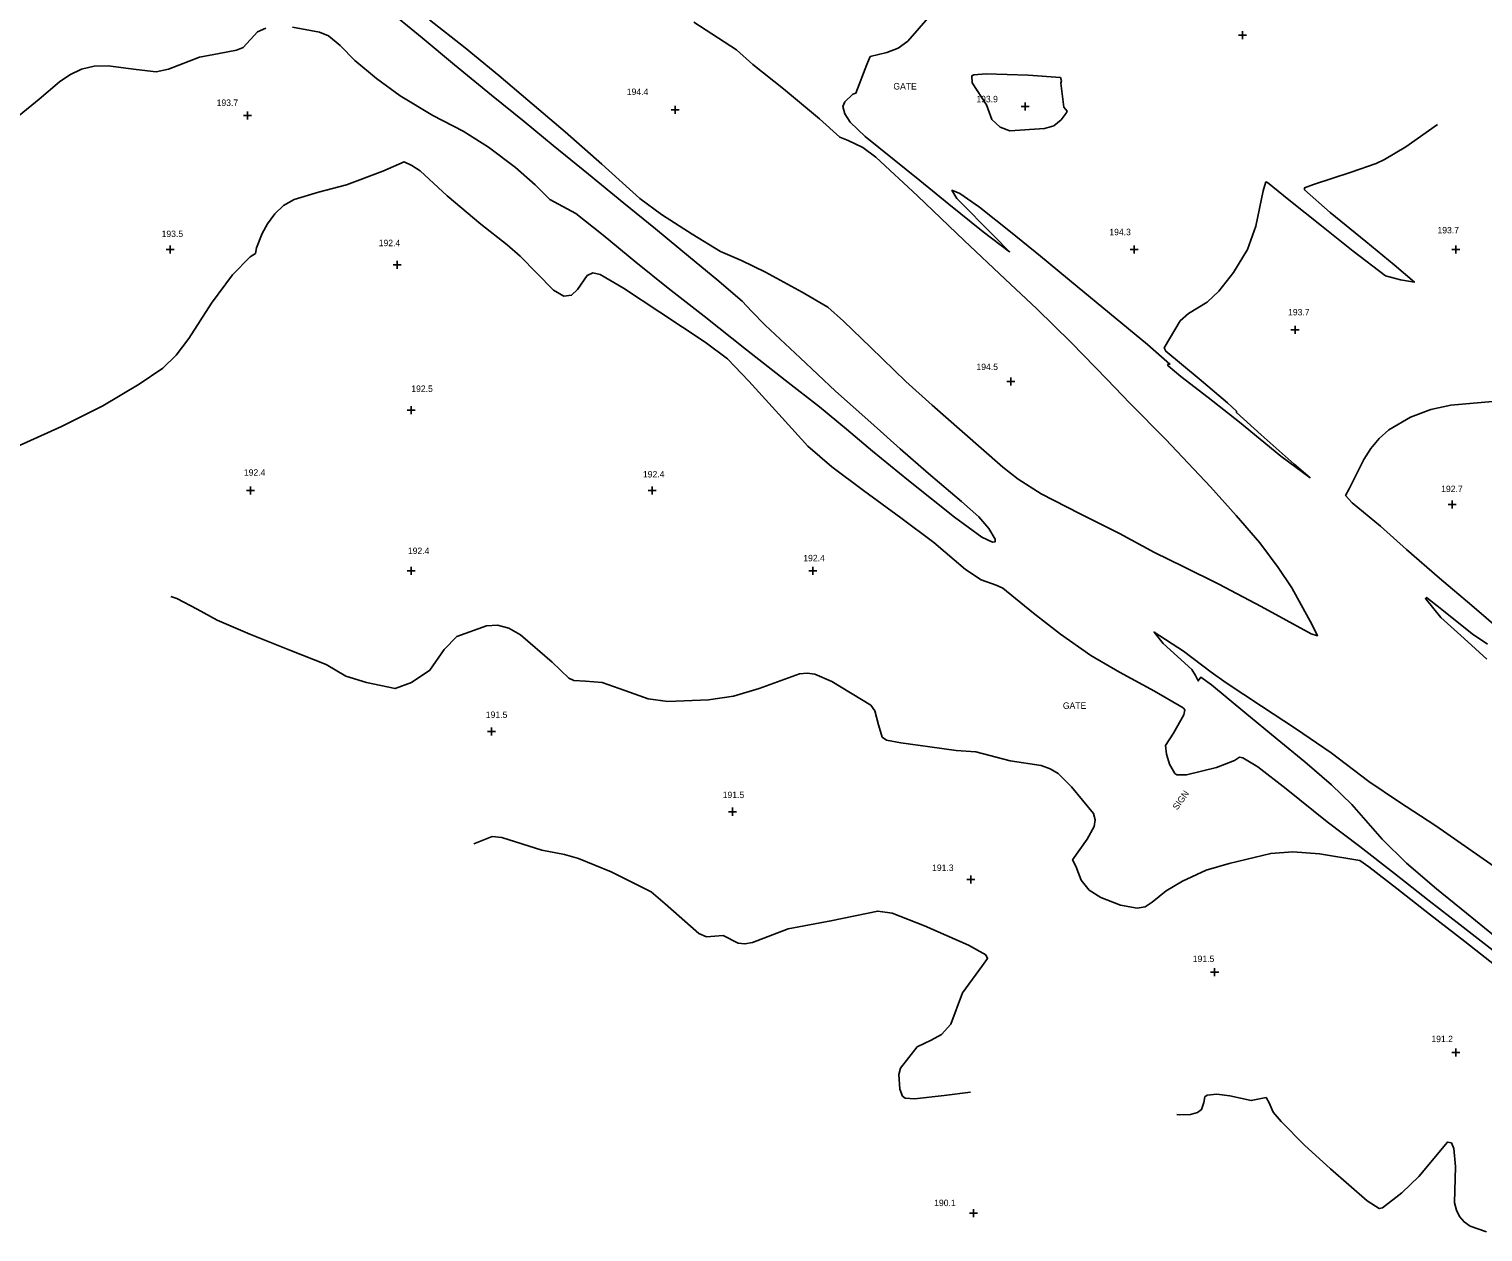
# Model space of a CAD drawing. Extents: x 1475150 to 2003689, y 770235 to 1112803.
# Drawn here: x 1994506.1 to 1994958.5, y 777144.2 to 777518.6 of the extents above; entities that cross this region are included whole.
import ezdxf

# ---------------------------------------------------------------- set-up
doc = ezdxf.new("R2010")
doc.units = 0
for name, color, linetype in [('RD_DTM_Minor1', 7, 'Continuous'), ('RD_DTM_Spot_Elev', 7, 'Continuous'), ('RD_TX_Misc1', 7, 'Continuous')]:
    doc.layers.add(name, color=color, linetype=linetype)

msp = doc.modelspace()

# ---------------------------------------------------------------- linework, layer by layer
at = {"layer": 'RD_DTM_Minor1'}
for points in [[(1994588.04, 777519.22), (1994596.47, 777517.64), (1994599.24, 777516.5), (1994602.92, 777513.45), (1994607.51, 777508.86), (1994614.26, 777503.17), (1994621.57, 777497.82), (1994631.71, 777491.73), (1994641.21, 777486.78), (1994649.03, 777481.8), (1994657.45, 777475.51), (1994663.57, 777470.09), (1994668.14, 777465.55), (1994676.21, 777461.14), (1994684.75, 777454.45), (1994694.93, 777446), (1994705.01, 777437.96), (1994716.18, 777429.23), (1994729.34, 777418.79), (1994741.33, 777409.28), (1994752.04, 777401.02), (1994760.42, 777394.04), (1994768.54, 777387.18), (1994779.76, 777378.07), (1994794.01, 777366.69), (1994802.57, 777360.48), (1994805.87, 777358.91), (1994806.7, 777358.99), (1994806.7, 777359.85), (1994804.78, 777363.12), (1994801.64, 777366.78), (1994796.25, 777371.59), (1994785.95, 777380.3), (1994777.19, 777387.96), (1994767.97, 777396.1), (1994757.06, 777405.87), (1994746.06, 777416.25), (1994735.12, 777426.46), (1994730.88, 777430.82), (1994727.95, 777433.95), (1994720.15, 777440.63), (1994711.96, 777447.41), (1994701.03, 777456.37), (1994691.16, 777464.44), (1994680.16, 777473.4), (1994669.19, 777482.36), (1994660.12, 777489.78), (1994650.03, 777498.05), (1994638.51, 777507.5), (1994628.37, 777515.83), (1994616.5, 777525.61)], [(1994790.13, 777526.96), (1994779.5, 777514.83), (1994776.48, 777512.69), (1994773.03, 777511.31), (1994767.83, 777510.02), (1994766.8, 777507.6), (1994763.36, 777498.6), (1994762.47, 777498.35), (1994759.9, 777495.96), (1994759.28, 777494.52), (1994759.98, 777492.16), (1994761.6, 777489.63), (1994766.3, 777485.2), (1994774.81, 777478.27), (1994783.25, 777471.42), (1994792.33, 777464.05), (1994802.95, 777455.45), (1994811.2, 777449.3), (1994806.55, 777454.04), (1994794.76, 777465.85), (1994793.23, 777468.41), (1994795.68, 777467.37), (1994801.85, 777463.18), (1994811.48, 777455.46), (1994820.78, 777447.86), (1994832.26, 777438.47), (1994842.32, 777430.17), (1994854.07, 777420.45), (1994861.07, 777414.31), (1994860.37, 777414.17), (1994860.51, 777413.73), (1994864.46, 777410.41), (1994872.99, 777403.9), (1994882.7, 777396.22), (1994895.56, 777385.63), (1994904.68, 777378.92), (1994899.78, 777383.18), (1994889.48, 777392.25), (1994881.81, 777399.27), (1994881.81, 777399.62), (1994879.04, 777402.29), (1994870.22, 777409.69), (1994859.86, 777418.29), (1994859.26, 777419.34), (1994864.24, 777427.77), (1994866.88, 777430.04), (1994872.63, 777433.57), (1994876.28, 777437.03), (1994880.89, 777442.83), (1994885.18, 777450.03), (1994887.85, 777457.27), (1994890.14, 777468.22), (1994890.93, 777471.04), (1994891.43, 777470.82), (1994898.09, 777465.48), (1994908.22, 777457.33), (1994918.06, 777449.42), (1994928.15, 777441.82), (1994932.81, 777440.59), (1994937.17, 777439.83), (1994930.88, 777445.25), (1994922.04, 777452.5), (1994910.95, 777461.55), (1994902.99, 777468.54), (1994902.95, 777469.16), (1994905.73, 777470.18), (1994917.49, 777474.05), (1994925.27, 777476.73), (1994927.89, 777478.02), (1994934.51, 777481.98), (1994944.38, 777488.88)], [(1994630.7, 777521.52), (1994641.82, 777512.71), (1994652.25, 777504.15), (1994661.33, 777496.43), (1994672.95, 777486.62), (1994684.33, 777476.53), (1994696.13, 777465.91), (1994702.93, 777460.88), (1994712.43, 777454.76), (1994721.27, 777449.33), (1994727.77, 777446.53), (1994735.22, 777442.97), (1994746.67, 777436.74), (1994754.59, 777432.01), (1994759.51, 777427.66), (1994768.02, 777419.5), (1994778.95, 777408.9), (1994787.09, 777401.58), (1994796.44, 777393.33), (1994809.06, 777382.26), (1994813.85, 777378.53), (1994821.07, 777373.94), (1994832.99, 777367.79), (1994845.42, 777361.54), (1994856.32, 777355.65), (1994865.18, 777351.32), (1994876.35, 777345.8), (1994889.44, 777338.89), (1994905, 777330.39), (1994906.99, 777329.77), (1994905.35, 777333.13), (1994899, 777344.65), (1994894.75, 777351.04), (1994889.02, 777358.63), (1994881.74, 777367.24), (1994873.75, 777376.1), (1994859.77, 777390.85), (1994848.65, 777402.15), (1994841.52, 777409.57), (1994830.4, 777421), (1994819.72, 777431.52), (1994809.83, 777440.74), (1994797.02, 777452.78), (1994782.49, 777466.64), (1994769.6, 777478.71), (1994765.52, 777481.78), (1994761.02, 777483.9), (1994758.37, 777484.97), (1994752.07, 777490.62), (1994740.83, 777500.04), (1994731.27, 777507.52), (1994726.19, 777512.11), (1994712.92, 777520.73)], [(1994503.05, 777491.65), (1994509.26, 777496.77), (1994515.54, 777502.13), (1994518.83, 777504.37), (1994522.4, 777506.07), (1994526.34, 777507.03), (1994530.71, 777507.16), (1994539.41, 777506.04), (1994545.66, 777505.32), (1994549.45, 777506.08), (1994559.16, 777509.8), (1994565.26, 777511.03), (1994570.7, 777511.98), (1994572.75, 777512.91), (1994577.21, 777517.71), (1994579.77, 777518.9)], [(1994828.78, 777492.39), (1994827.28, 777490.36), (1994824.91, 777488.44), (1994822.05, 777487.66), (1994811.26, 777486.93), (1994808.3, 777488.09), (1994805.69, 777490.4), (1994804.04, 777495.02), (1994799.55, 777501.87), (1994799.46, 777504.09), (1994800.03, 777504.4), (1994803.91, 777504.65), (1994816.95, 777504.27), (1994826.99, 777503.51), (1994827.3, 777502.49), (1994827.19, 777501.78), (1994828.1, 777494.25), (1994829.07, 777493.04), (1994828.78, 777492.39)], [(1994502.18, 777388.61), (1994516.2, 777394.92), (1994529.03, 777401.35), (1994540.34, 777408.11), (1994547.76, 777413), (1994551.92, 777417.09), (1994555.8, 777422.23), (1994562.86, 777433.29), (1994569.44, 777442.1), (1994574.85, 777447.66), (1994576.54, 777448.75), (1994576.85, 777450.5), (1994578.64, 777454.95), (1994580.34, 777458.01), (1994582.57, 777461.06), (1994585.32, 777463.67), (1994588.56, 777465.54), (1994596.21, 777467.82), (1994604.83, 777470.1), (1994616.13, 777474.36), (1994622.79, 777477.22), (1994625.21, 777476.17), (1994627.76, 777474.52), (1994636.22, 777466.69), (1994646.67, 777457.84), (1994654.82, 777451.42), (1994658.96, 777447.96), (1994669.33, 777437.3), (1994672.5, 777435.45), (1994674.93, 777435.75), (1994676.76, 777437.57), (1994679.79, 777441.91), (1994681.54, 777442.69), (1994683.82, 777442.21), (1994691.08, 777437.93), (1994702.41, 777430.49), (1994716.44, 777421.12), (1994723.43, 777415.94), (1994730.01, 777409.01), (1994740.46, 777397.59), (1994748.37, 777388.77), (1994755.9, 777382.3), (1994765.71, 777374.93), (1994777.39, 777366.47), (1994787.63, 777358.81), (1994797.5, 777350.41), (1994802.38, 777347.16), (1994807.03, 777345.47), (1994809.07, 777344.55), (1994818.62, 777336.77), (1994827.01, 777330.23), (1994836.52, 777323.62), (1994845.39, 777318.47), (1994856.32, 777312.47), (1994865.19, 777307.37), (1994865.77, 777306.65), (1994865.42, 777305.11), (1994862.24, 777299.39), (1994859.72, 777295.61), (1994860.04, 777292.95), (1994860.99, 777289.83), (1994862.64, 777286.89), (1994863.24, 777286.47), (1994866.21, 777286.46), (1994875.61, 777288.71), (1994881.17, 777290.93), (1994882.73, 777291.93), (1994883.78, 777291.74), (1994888.44, 777288.97), (1994897.25, 777282.16), (1994910.05, 777271.89), (1994920.15, 777264.16), (1994930.96, 777255.74), (1994941.72, 777247.3), (1994951.36, 777239.76), (1994962.59, 777231.07)], [(1994963.92, 777331.49), (1994954.98, 777339.2), (1994945.01, 777347.7), (1994934.69, 777356.61), (1994926.58, 777363.85), (1994917.75, 777371.17), (1994915.74, 777373.38), (1994916.82, 777375.5), (1994921.41, 777384.67), (1994923.59, 777388.01), (1994926.21, 777391.16), (1994929.24, 777393.83), (1994935.92, 777397.76), (1994942.24, 777400.18), (1994948.53, 777401.56), (1994961.49, 777402.72)], [(1994550.17, 777342.02), (1994552.07, 777341.4), (1994558.36, 777338.08), (1994564.64, 777334.63), (1994574.8, 777330.27), (1994587.23, 777325.29), (1994598.59, 777320.85), (1994604.69, 777317.16), (1994611.06, 777315.25), (1994619.97, 777313.34), (1994625.07, 777315.25), (1994630.8, 777319.07), (1994635.26, 777325.44), (1994639.17, 777329.55), (1994648.42, 777332.83), (1994651.85, 777333.01), (1994655.4, 777332.15), (1994659, 777330), (1994668.83, 777321.49), (1994674.1, 777316.52), (1994675.57, 777315.85), (1994679.24, 777315.67), (1994684.47, 777315.18), (1994691.52, 777312.75), (1994698.78, 777310.14), (1994704.83, 777309.3), (1994717.51, 777309.85), (1994725.28, 777310.91), (1994733.32, 777313.34), (1994745.84, 777317.86), (1994748.19, 777318.09), (1994750.59, 777317.76), (1994755.89, 777315.49), (1994767.99, 777308.16), (1994769.3, 777306.41), (1994770.43, 777302.03), (1994771.59, 777298.24), (1994772.94, 777297.23), (1994777.31, 777296.45), (1994786.37, 777295.19), (1994794.61, 777294.08), (1994800.72, 777293.65), (1994811.39, 777290.81), (1994820.99, 777289.36), (1994823.85, 777288.38), (1994826.32, 777286.85), (1994830.46, 777282.71), (1994837.27, 777274.48), (1994837.8, 777272.46), (1994837.47, 777270.35), (1994835.29, 777266.43), (1994830.82, 777259.97), (1994831.76, 777258.05), (1994833.49, 777253.63), (1994835.97, 777250.61), (1994839.57, 777248.29), (1994845.68, 777245.89), (1994850.9, 777244.97), (1994853.43, 777245.41), (1994855.52, 777246.79), (1994859.9, 777250.41), (1994865.03, 777253.39), (1994872.41, 777256.79), (1994879.55, 777258.92), (1994892.46, 777262.03), (1994899.29, 777262.5), (1994907.6, 777261.85), (1994920.19, 777259.84), (1994923, 777257.85), (1994931.71, 777251.05), (1994941.89, 777243.11), (1994952.85, 777234.55), (1994964.08, 777225.76)], [(1994959.73, 777322.42), (1994952.67, 777328.91), (1994945.41, 777335.43), (1994940.56, 777341.34), (1994940.94, 777341.68), (1994945.21, 777338.33), (1994955.14, 777330.36), (1994959.91, 777327.11)], [(1994961.77, 777236.54), (1994953.31, 777243.41), (1994944.06, 777250.98), (1994934.68, 777259), (1994927.07, 777266.41), (1994917.73, 777277.21), (1994911.4, 777283.38), (1994903.07, 777290.49), (1994894.47, 777297.56), (1994884.43, 777305.85), (1994874.07, 777314.48), (1994870.67, 777316.85), (1994869.88, 777315.7), (1994869.05, 777317.42), (1994867.9, 777319.25), (1994859.03, 777327.33), (1994856.13, 777330.9), (1994865.27, 777324.99), (1994873.92, 777318.44), (1994878.59, 777315.09), (1994889.59, 777307.87), (1994900.13, 777300.92), (1994911.26, 777293.31), (1994922.98, 777284.44), (1994932.2, 777278.12), (1994943.84, 777270.55), (1994954.06, 777263.41), (1994966.72, 777254.62)], [(1994644.53, 777264.99), (1994650.23, 777267.24), (1994653.22, 777266.97), (1994665.64, 777262.97), (1994672.74, 777261.62), (1994677.07, 777260.4), (1994687.21, 777256.24), (1994699.72, 777250), (1994704.07, 777246.35), (1994714.53, 777237.07), (1994716.85, 777236.06), (1994722.04, 777236.48), (1994726.78, 777234.09), (1994728.83, 777233.82), (1994731.24, 777234.31), (1994742.26, 777238.55), (1994755.61, 777241), (1994770.16, 777244.05), (1994774.68, 777243.41), (1994784.72, 777239.45), (1994798.39, 777233.43), (1994803.82, 777230.42), (1994804.35, 777229.25), (1994802.79, 777227.07), (1994796.5, 777218.62), (1994792.87, 777208.86), (1994789.98, 777205.6), (1994786.77, 777203.93), (1994782.44, 777201.76), (1994777.3, 777195.2), (1994776.75, 777193.18), (1994777.09, 777188.63), (1994777.83, 777186.5), (1994778.72, 777185.81), (1994781.6, 777185.58), (1994790.89, 777186.62), (1994799.01, 777187.66)], [(1994863.25, 777180.73), (1994864.12, 777180.62), (1994867.51, 777180.7), (1994869.67, 777181.32), (1994870.88, 777182.29), (1994871.63, 777184.49), (1994871.98, 777186.25), (1994872.67, 777186.81), (1994875.7, 777187.12), (1994879.72, 777186.56), (1994886.38, 777185.08), (1994891.01, 777185.99), (1994891.98, 777184.34), (1994893.21, 777181.48), (1994895.71, 777178.58), (1994902.99, 777171.24), (1994911.03, 777163.87), (1994922.5, 777153.9), (1994926.21, 777151.44), (1994927.24, 777151.68), (1994933.29, 777156.31), (1994938.52, 777161.47), (1994947.4, 777172.17), (1994948.65, 777171.88), (1994949.46, 777170.2), (1994949.99, 777164.56), (1994949.67, 777153.21), (1994950.2, 777150.94), (1994951.17, 777148.98), (1994952.61, 777147.33), (1994954.54, 777145.98), (1994959.61, 777144.19)]]:
    msp.add_lwpolyline(points, dxfattribs=at)
at = {"layer": 'RD_DTM_Spot_Elev'}
for p, q in [((1994882.42, 777516.66), (1994884.92, 777516.66)), ((1994883.67, 777515.41), (1994883.67, 777517.91)), ((1994574.1, 777490.46), (1994574.1, 777492.96)), ((1994705.88, 777493.42), (1994708.38, 777493.42)), ((1994707.13, 777492.17), (1994707.13, 777494.67)), ((1994814.82, 777494.48), (1994817.32, 777494.48)), ((1994816.07, 777493.23), (1994816.07, 777495.73)), ((1994572.85, 777491.71), (1994575.35, 777491.71)), ((1994548.75, 777450), (1994551.25, 777450)), ((1994550, 777448.75), (1994550, 777451.25)), ((1994848.75, 777450), (1994851.25, 777450)), ((1994850, 777448.75), (1994850, 777451.25)), ((1994948.75, 777450), (1994951.25, 777450)), ((1994950, 777448.75), (1994950, 777451.25)), ((1994619.35, 777445.22), (1994621.85, 777445.22)), ((1994620.6, 777443.97), (1994620.6, 777446.47)), ((1994900, 777423.75), (1994900, 777426.25)), ((1994898.75, 777425), (1994901.25, 777425)), ((1994810.3, 777408.87), (1994812.8, 777408.87)), ((1994811.55, 777407.62), (1994811.55, 777410.12)), ((1994623.75, 777400), (1994626.25, 777400)), ((1994625, 777398.75), (1994625, 777401.25)), ((1994574.96, 777373.69), (1994574.96, 777376.19)), ((1994700, 777373.75), (1994700, 777376.25)), ((1994573.71, 777374.94), (1994576.21, 777374.94)), ((1994698.75, 777375), (1994701.25, 777375)), ((1994948.87, 777369.34), (1994948.87, 777371.84)), ((1994947.62, 777370.59), (1994950.12, 777370.59)), ((1994623.75, 777350), (1994626.25, 777350)), ((1994625, 777348.75), (1994625, 777351.25)), ((1994748.75, 777350), (1994751.25, 777350)), ((1994750, 777348.75), (1994750, 777351.25)), ((1994648.75, 777300), (1994651.25, 777300)), ((1994650, 777298.75), (1994650, 777301.25)), ((1994725, 777273.75), (1994725, 777276.25)), ((1994723.75, 777275), (1994726.25, 777275)), ((1994797.91, 777253.92), (1994800.41, 777253.92)), ((1994799.16, 777252.67), (1994799.16, 777255.17)), ((1994875, 777223.75), (1994875, 777226.25)), ((1994873.75, 777225), (1994876.25, 777225)), ((1994948.75, 777200), (1994951.25, 777200)), ((1994950, 777198.75), (1994950, 777201.25)), ((1994798.75, 777150), (1994801.25, 777150)), ((1994800, 777148.75), (1994800, 777151.25))]:
    msp.add_line(p, q, dxfattribs=at)

# ---------------------------------------------------------------- texts
for s, p in [('194.4', (1994692.1, 777498.08)), ('193.9', (1994800.85, 777495.81)), ('193.7', (1994564.47, 777494.68)), ('193.7', (1994944.33, 777454.99)), ('193.5', (1994547.35, 777453.86)), ('192.4', (1994614.9, 777451.02)), ('194.3', (1994842.23, 777454.42)), ('193.7', (1994897.84, 777429.48)), ('194.5', (1994800.89, 777412.47)), ('192.5', (1994625.04, 777405.66)), ('192.4', (1994572.94, 777379.58)), ('192.4', (1994697.11, 777379.02)), ('192.7', (1994945.48, 777374.48)), ('192.4', (1994623.97, 777355.2)), ('192.4', (1994747, 777352.94)), ('191.5', (1994648.22, 777304.18)), ('191.5', (1994721.93, 777279.23)), ('191.3', (1994787.08, 777256.55)), ('191.5', (1994868.2, 777228.2)), ('191.2', (1994942.44, 777203.26)), ('190.1', (1994787.73, 777152.23))]:
    msp.add_text(s, height=2, dxfattribs=at).set_placement(p)
at = {"layer": 'RD_TX_Misc1'}
for p in [(1994775.04, 777499.78), (1994827.77, 777307.01)]:
    msp.add_text('GATE', height=2, dxfattribs=at).set_placement(p)
msp.add_text('SIGN', height=2, rotation=54.6599, dxfattribs=at).set_placement((1994863.36, 777275.34))

doc.saveas('drawing.dxf')
